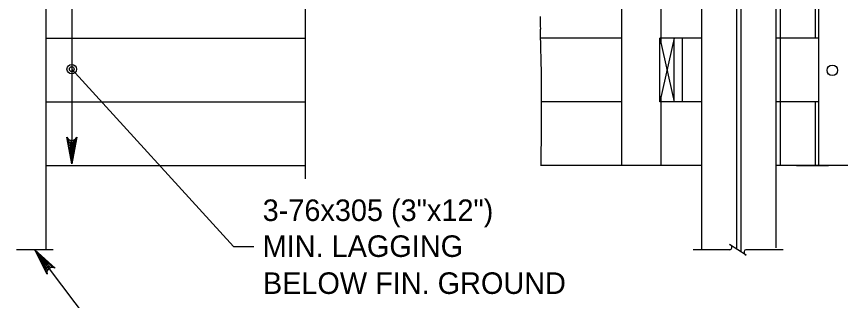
# Model space of a CAD drawing. Extents: x 635440 to 640306, y 296653 to 298484.
# Drawn here: x 639579.4 to 639694, y 297923.5 to 297963.1 of the extents above; entities that cross this region are included whole.
import ezdxf

# ---------------------------------------------------------------- set-up
doc = ezdxf.new("R2010")
doc.units = 0
for name, color, linetype in [('3', 7, 'Continuous'), ('4', 7, 'Continuous'), ('5', 7, 'Continuous'), ('8', 7, 'Continuous')]:
    doc.layers.add(name, color=color, linetype=linetype)

# ---------------------------------------------------------------- blocks, each defined once
blk = doc.blocks.new('ROCK')
at = {"layer": '4'}
for points in [[(2.36725, 1.088), (2.2065, 0.82625), (2.378625, 0.506625), (2.66975, 0.3095), (3.128875, 0.403375), (3.48475, 0.6775), (3.4915, 1.123375), (3.25625, 1.36725), (2.783625, 1.308375)], [(1.10175, -0.02725), (1.4015, -0.159125), (1.78825, -0.148875), (1.980875, -0.266), (2.343375, 0.09475), (2.27875, 0.5505), (1.969375, 0.883), (1.4225, 0.553625), (1.152875, 0.479), (1.0105, 0.082)], [(0.74675, 0.359875), (0.882, 0.16), (1.072875, -0.144), (0.892, -0.457375), (0.448125, -0.758625), (0.1, -0.49325), (-0.095, -0.146375), (0.202875, 0.1025), (0.579125, 0.219875)], [(2.231375, -0.71725), (2.2025, -0.266375), (2.45475, 0.037125), (2.9085, 0.28875), (3.2995, 0.047625), (3.46875, -0.344), (3.231625, -0.855), (2.92, -0.860375), (2.5765, -1.054625), (2.340375, -0.904375)], [(1.2085, -0.192875), (0.778375, -0.737625), (1.008375, -1.391375), (1.48725, -1.396875), (2.09825, -1.106625), (2.133375, -0.486375), (1.723125, -0.203375), (1.37425, -0.239875)]]:
    blk.add_lwpolyline(points, close=True, dxfattribs=at)

msp = doc.modelspace()

# ---------------------------------------------------------------- linework, layer by layer
at = {"layer": '3'}
for p, q in [((639685.62, 298022.03), (639685.62, 297942.31)), ((639690.97, 297942.31), (639690.97, 297978.12)), ((639685.01, 297976.62), (639685.01, 297930.85)), ((639583.52, 297975.21), (639583.52, 297930.62)), ((639663.53, 297975.21), (639663.53, 297942.31)), ((639674.68, 297975.21), (639674.68, 297930.58)), ((639669.03, 297969.64), (639669.03, 297959.26)), ((639690.45, 297968.88), (639690.45, 297960.02)), ((639583.52, 297960.02), (639619.56, 297960.02)), ((639663.53, 297960.02), (639652.3, 297960.02)), ((639668.86, 297951.16), (639668.86, 297960.02)), ((639668.86, 297960.02), (639670.87, 297951.16)), ((639670.87, 297960.02), (639668.86, 297951.16)), ((639674.68, 297960.02), (639668.86, 297960.02)), ((639670.87, 297951.16), (639670.87, 297960.02)), ((639672.01, 297951.16), (639672.01, 297960.02)), ((639690.97, 297960.02), (639685.01, 297960.02)), ((639669.03, 297951.93), (639669.03, 297942.31)), ((639583.52, 297951.16), (639619.56, 297951.16)), ((639663.53, 297951.16), (639652.39, 297951.16)), ((639674.68, 297951.16), (639668.86, 297951.16)), ((639690.97, 297951.16), (639685.01, 297951.16)), ((639690.45, 297951.16), (639690.45, 297942.31)), ((639583.52, 297942.31), (639619.56, 297942.31)), ((639674.68, 297942.31), (639652.39, 297942.31)), ((639717.21, 297942.31), (639685.01, 297942.31)), ((639687.89, 297942.31), (639692.32, 297942.31))]:
    msp.add_line(p, q, dxfattribs=at)
msp.add_circle((639692.86, 297955.55), 0.738, dxfattribs=at)
for centre, radius, start, end in [((639740.95, 297963.86), 88.72, 180.5256, 181.6562), ((638922.44, 297940.2), 730.13, 1.26208, 1.65618), ((639577.82, 297954.64), 74.59, 0, 1.2621), ((635420.9, 297954.64), 4231.51, 359.83244, 0)]:
    msp.add_arc(centre, radius, start, end, dxfattribs=at)
at = {"layer": '4'}
for p, q in [((639619.56, 298050.66), (639619.56, 297940.45)), ((639587.12, 297968.88), (639587.12, 297942.53)), ((639587.12, 297955.71), (639609.59, 297931.02)), ((639609.59, 297931.02), (639612.43, 297931.02))]:
    msp.add_line(p, q, dxfattribs=at)
for points in [[(639587.12, 297942.53), (639586.42, 297946.26), (639586.62, 297945.97), (639586.87, 297945.82), (639587.12, 297945.78), (639587.37, 297945.82), (639587.62, 297945.97), (639587.82, 297946.26), (639587.12, 297942.53), (639587.62, 297945.97), (639587.37, 297945.82), (639587.12, 297942.53), (639587.12, 297945.78), (639586.87, 297945.82), (639587.12, 297942.53), (639586.62, 297945.97)], [(639582, 297930.56), (639594.95, 297913.34)], [(639582, 297930.56), (639584.8, 297928), (639584.47, 297928.11), (639584.18, 297928.08), (639583.95, 297927.96), (639583.78, 297927.78), (639583.67, 297927.51), (639583.68, 297927.16), (639582, 297930.56), (639583.67, 297927.51), (639583.78, 297927.78), (639582, 297930.56), (639583.95, 297927.96), (639584.18, 297928.08), (639582, 297930.56), (639584.47, 297928.11)]]:
    msp.add_lwpolyline(points, dxfattribs=at)
for points in [[(639586.63, 297945.48), (639587.61, 297945.48), (639587.12, 297942.53)], [(639582, 297930.56), (639583.58, 297928.05), (639583.97, 297928.35)]]:
    msp.add_lwpolyline(points, close=True, dxfattribs=at)
for radius in [0.667, 0.333]:
    msp.add_circle((639587.12, 297955.71), radius, dxfattribs=at)
at = {"layer": '8'}
for p, q in [((639679.55, 298021.54), (639679.55, 297930.68)), ((639680.15, 298021.54), (639680.15, 297930.31)), ((639584.53, 297930.56), (639579.43, 297930.56)), ((639678.59, 297930.56), (639673.49, 297930.56)), ((639686.02, 297930.56), (639680.92, 297930.56))]:
    msp.add_line(p, q, dxfattribs=at)
msp.add_lwpolyline([(639680.75, 297929.92), (639680.89, 297929.83), (639678.58, 297931.29), (639678.74, 297931.19)], dxfattribs=at)
for centre, start, end in [((639678.56, 297930.9), 275.3286, 57.8672), ((639680.92, 297930.22), 90, 240)]:
    msp.add_arc(centre, 0.341, start, end, dxfattribs=at)

# ---------------------------------------------------------------- block references
at = {"layer": '4', "xscale": 4.921475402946, "yscale": -4.921475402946, "rotation": -156.2166383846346}
msp.add_blockref('ROCK', (639617.16, 297974.65), dxfattribs=at)

# ---------------------------------------------------------------- texts
at = {"layer": '4'}
msp.add_text('BELOW FIN. GROUND', height=3.0001, dxfattribs=at).set_placement((639613.69, 297924.42))
at = {"layer": '5'}
for s, p in [('3-76x305 (3"x12")', (639613.66, 297934.57)), ('MIN. LAGGING', (639613.66, 297929.57))]:
    msp.add_text(s, height=3.0001, dxfattribs=at).set_placement(p)

doc.saveas('drawing.dxf')
